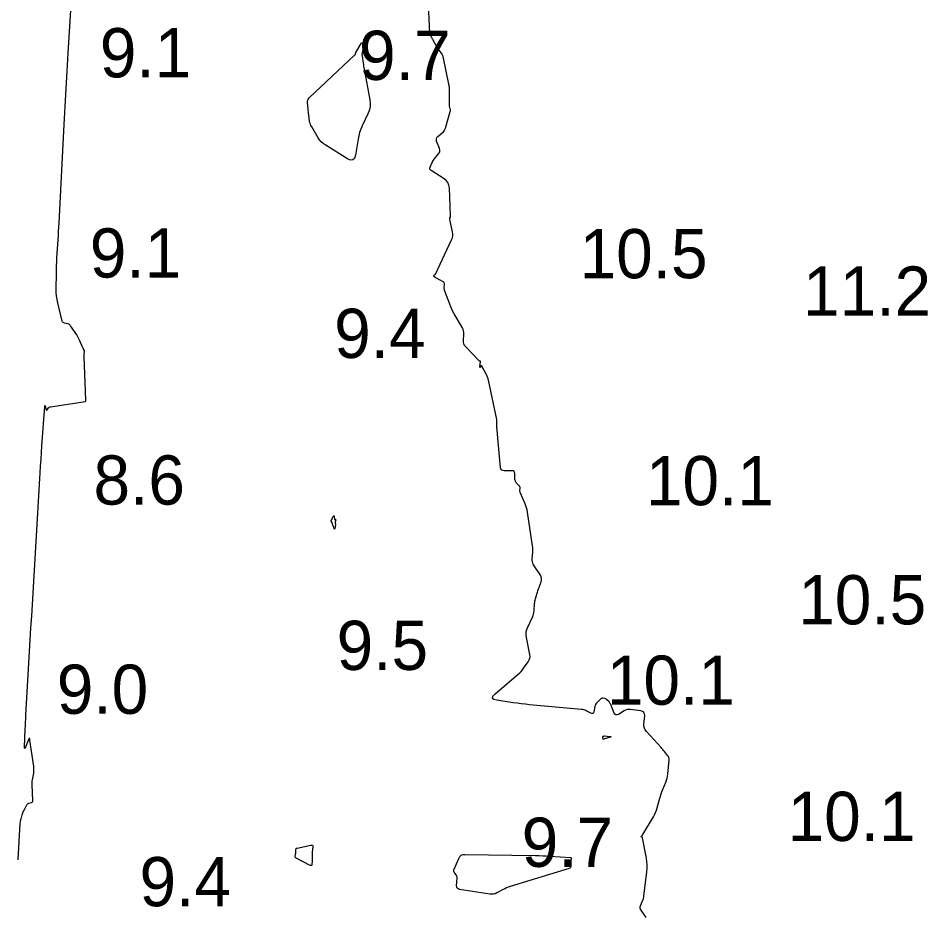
# Model space of a CAD drawing. Extents: x 1023796 to 1112670, y 656573 to 837340.
# Drawn here: x 1100528.9 to 1100621.3, y 688099.2 to 688190.6 of the extents above; entities that cross this region are included whole.
import ezdxf

# ---------------------------------------------------------------- set-up
doc = ezdxf.new("R2010")
doc.units = 0
doc.layers.add('V-CHAN-CONT-10FT', color=7, linetype='Continuous')
doc.layers.add('V-TOPO-SOUN', color=7, linetype='Continuous')

msp = doc.modelspace()

# ---------------------------------------------------------------- linework, layer by layer
at = {"layer": 'V-CHAN-CONT-10FT'}
for points in [[(1100528.852, 688105.038), (1100529.068, 688108.774), (1100529.077, 688108.882), (1100529.092, 688108.989), (1100529.112, 688109.095), (1100529.138, 688109.2), (1100529.252, 688109.619), (1100529.283, 688109.722), (1100529.32, 688109.824), (1100529.362, 688109.923), (1100529.41, 688110.02), (1100529.719, 688110.607), (1100529.758, 688110.666), (1100529.805, 688110.715), (1100529.861, 688110.753), (1100529.926, 688110.78), (1100530.205, 688110.867), (1100530.265, 688110.895), (1100530.307, 688110.936), (1100530.331, 688110.99), (1100530.337, 688111.056), (1100530.258, 688112.64), (1100530.255, 688112.771), (1100530.261, 688112.902), (1100530.274, 688113.032), (1100530.296, 688113.162), (1100530.427, 688113.825), (1100530.436, 688113.881), (1100530.443, 688113.938), (1100530.447, 688113.995), (1100530.448, 688114.053), (1100530.445, 688114.283), (1100530.444, 688114.34), (1100530.44, 688114.398), (1100530.435, 688114.455), (1100530.428, 688114.512), (1100530.037, 688117.193), (1100530.035, 688117.21), (1100530.034, 688117.227), (1100530.034, 688117.244), (1100530.034, 688117.261), (1100530.039, 688117.339), (1100530.039, 688117.35), (1100530.035, 688117.357), (1100530.027, 688117.36), (1100530.017, 688117.361), (1100529.969, 688117.354), (1100529.957, 688117.352), (1100529.948, 688117.346), (1100529.941, 688117.339), (1100529.935, 688117.329), (1100529.601, 688116.476), (1100529.552, 688116.368), (1100529.519, 688116.335), (1100529.501, 688116.378), (1100529.499, 688116.497), (1100529.569, 688118.311), (1100529.583, 688118.665), (1100529.6, 688119.019), (1100529.617, 688119.374), (1100529.637, 688119.728), (1100530.012, 688126.2), (1100530.081, 688127.397), (1100530.151, 688128.593), (1100530.222, 688129.79), (1100530.293, 688130.987), (1100531.09, 688144.353), (1100531.132, 688145.044), (1100531.176, 688145.735), (1100531.222, 688146.426), (1100531.27, 688147.116), (1100531.553, 688151.112), (1100531.56, 688151.168), (1100531.571, 688151.187), (1100531.585, 688151.17), (1100531.603, 688151.116), (1100531.694, 688150.781), (1100531.709, 688150.744), (1100531.729, 688150.729), (1100531.753, 688150.735), (1100531.782, 688150.763), (1100531.945, 688150.966), (1100531.956, 688150.98), (1100531.969, 688150.992), (1100531.983, 688151.003), (1100531.997, 688151.013), (1100532.058, 688151.051), (1100532.073, 688151.059), (1100532.089, 688151.066), (1100532.106, 688151.071), (1100532.124, 688151.075), (1100535.679, 688151.613), (1100535.687, 688151.615), (1100535.694, 688151.618), (1100535.7, 688151.623), (1100535.705, 688151.629), (1100535.727, 688151.66), (1100535.73, 688151.665), (1100535.733, 688151.671), (1100535.734, 688151.677), (1100535.735, 688151.683), (1100535.735, 688151.71), (1100535.735, 688151.723), (1100535.735, 688151.736), (1100535.544, 688156.165), (1100535.543, 688156.227), (1100535.545, 688156.288), (1100535.549, 688156.349), (1100535.557, 688156.41), (1100535.599, 688156.71), (1100535.601, 688156.742), (1100535.597, 688156.772), (1100535.587, 688156.8), (1100535.572, 688156.827), (1100535.498, 688156.933), (1100535.481, 688156.96), (1100535.464, 688156.988), (1100535.45, 688157.016), (1100535.436, 688157.046), (1100535.095, 688157.846), (1100535.03, 688157.987), (1100534.959, 688158.125), (1100534.882, 688158.26), (1100534.798, 688158.391), (1100534.184, 688159.299), (1100534.129, 688159.367), (1100534.065, 688159.421), (1100533.991, 688159.461), (1100533.907, 688159.488), (1100533.556, 688159.566), (1100533.476, 688159.594), (1100533.413, 688159.639), (1100533.367, 688159.701), (1100533.337, 688159.78), (1100532.874, 688161.645), (1100532.8, 688161.986), (1100532.749, 688162.33), (1100532.72, 688162.676), (1100532.713, 688163.025), (1100532.731, 688164.651), (1100532.738, 688165.039), (1100532.75, 688165.426), (1100532.768, 688165.813), (1100532.791, 688166.2), (1100532.91, 688168.025), (1100532.937, 688168.459), (1100532.963, 688168.892), (1100532.988, 688169.325), (1100533.011, 688169.759), (1100533.521, 688179.754), (1100533.615, 688181.564), (1100533.715, 688183.374), (1100533.82, 688185.184), (1100533.93, 688186.993), (1100537.495, 688244.256)], [(1100592.679, 688099.192), (1100592.157, 688099.917), (1100592.097, 688100.025), (1100592.068, 688100.137), (1100592.072, 688100.252), (1100592.108, 688100.371), (1100592.318, 688100.854), (1100592.365, 688100.976), (1100592.404, 688101.1), (1100592.433, 688101.227), (1100592.453, 688101.356), (1100592.743, 688103.806), (1100592.771, 688104.16), (1100592.773, 688104.513), (1100592.748, 688104.866), (1100592.695, 688105.217), (1100592.307, 688107.281), (1100592.301, 688107.3), (1100592.291, 688107.316), (1100592.277, 688107.329), (1100592.259, 688107.337), (1100592.177, 688107.365), (1100592.161, 688107.373), (1100592.153, 688107.383), (1100592.155, 688107.395), (1100592.165, 688107.41), (1100592.294, 688107.545), (1100592.297, 688107.549), (1100592.3, 688107.553), (1100592.302, 688107.557), (1100592.305, 688107.562), (1100592.313, 688107.579), (1100592.318, 688107.588), (1100592.323, 688107.597), (1100593.417, 688109.407), (1100593.536, 688109.621), (1100593.639, 688109.841), (1100593.726, 688110.069), (1100593.797, 688110.303), (1100594.063, 688111.313), (1100594.121, 688111.521), (1100594.186, 688111.726), (1100594.257, 688111.928), (1100594.336, 688112.129), (1100594.662, 688112.926), (1100594.736, 688113.127), (1100594.795, 688113.332), (1100594.838, 688113.541), (1100594.866, 688113.753), (1100594.998, 688115.169), (1100594.999, 688115.298), (1100594.976, 688115.419), (1100594.929, 688115.533), (1100594.858, 688115.64), (1100594.529, 688116.055), (1100594.446, 688116.158), (1100594.361, 688116.259), (1100594.275, 688116.359), (1100594.186, 688116.458), (1100592.706, 688118.072), (1100592.58, 688118.239), (1100592.496, 688118.419), (1100592.453, 688118.613), (1100592.45, 688118.821), (1100592.523, 688119.682), (1100592.513, 688119.874), (1100592.444, 688120.019), (1100592.317, 688120.118), (1100592.132, 688120.169), (1100591.059, 688120.312), (1100590.893, 688120.32), (1100590.733, 688120.301), (1100590.578, 688120.253), (1100590.43, 688120.177), (1100589.85, 688119.817), (1100589.714, 688119.759), (1100589.599, 688119.762), (1100589.504, 688119.827), (1100589.429, 688119.953), (1100589.068, 688120.831), (1100589.036, 688120.9), (1100588.998, 688120.964), (1100588.953, 688121.024), (1100588.903, 688121.08), (1100588.656, 688121.329), (1100588.616, 688121.363), (1100588.573, 688121.389), (1100588.526, 688121.408), (1100588.476, 688121.418), (1100588.265, 688121.446), (1100588.214, 688121.447), (1100588.166, 688121.438), (1100588.122, 688121.418), (1100588.081, 688121.388), (1100587.659, 688121.004), (1100587.584, 688120.924), (1100587.524, 688120.835), (1100587.479, 688120.738), (1100587.45, 688120.632), (1100587.343, 688120.072), (1100587.307, 688119.967), (1100587.248, 688119.909), (1100587.165, 688119.898), (1100587.06, 688119.934), (1100586.592, 688120.174), (1100586.473, 688120.228), (1100586.351, 688120.27), (1100586.225, 688120.3), (1100586.096, 688120.318), (1100580.811, 688120.795), (1100580.395, 688120.836), (1100579.98, 688120.883), (1100579.566, 688120.937), (1100579.153, 688120.997), (1100577.501, 688121.252), (1100577.18, 688121.342), (1100577.042, 688121.483), (1100577.087, 688121.674), (1100577.315, 688121.918), (1100579.674, 688123.899), (1100579.826, 688124.036), (1100579.968, 688124.181), (1100580.101, 688124.335), (1100580.224, 688124.498), (1100580.697, 688125.169), (1100580.796, 688125.34), (1100580.854, 688125.521), (1100580.873, 688125.709), (1100580.852, 688125.906), (1100580.501, 688127.629), (1100580.47, 688127.878), (1100580.478, 688128.123), (1100580.525, 688128.363), (1100580.612, 688128.598), (1100581.116, 688129.697), (1100581.178, 688129.849), (1100581.225, 688130.005), (1100581.259, 688130.165), (1100581.278, 688130.328), (1100581.334, 688131.076), (1100581.346, 688131.196), (1100581.364, 688131.315), (1100581.388, 688131.434), (1100581.418, 688131.551), (1100581.551, 688132.017), (1100581.585, 688132.134), (1100581.621, 688132.249), (1100581.66, 688132.364), (1100581.701, 688132.478), (1100582, 688133.291), (1100582.043, 688133.462), (1100582.045, 688133.628), (1100582.007, 688133.79), (1100581.927, 688133.948), (1100581.234, 688135.024), (1100581.158, 688135.166), (1100581.108, 688135.315), (1100581.084, 688135.47), (1100581.087, 688135.632), (1100581.15, 688136.291), (1100581.161, 688136.456), (1100581.161, 688136.62), (1100581.152, 688136.784), (1100581.132, 688136.948), (1100580.619, 688140.365), (1100580.579, 688140.581), (1100580.525, 688140.793), (1100580.456, 688141.002), (1100580.374, 688141.206), (1100579.891, 688142.295), (1100579.868, 688142.357), (1100579.853, 688142.42), (1100579.846, 688142.484), (1100579.847, 688142.55), (1100579.867, 688142.816), (1100579.866, 688142.88), (1100579.851, 688142.939), (1100579.824, 688142.994), (1100579.784, 688143.044), (1100579.479, 688143.357), (1100579.42, 688143.428), (1100579.378, 688143.507), (1100579.352, 688143.592), (1100579.342, 688143.683), (1100579.328, 688144.303), (1100579.309, 688144.421), (1100579.256, 688144.505), (1100579.171, 688144.555), (1100579.052, 688144.57), (1100578.253, 688144.562), (1100578.096, 688144.582), (1100577.978, 688144.647), (1100577.902, 688144.757), (1100577.865, 688144.912), (1100577.497, 688149.029), (1100577.492, 688149.091), (1100577.49, 688149.152), (1100577.49, 688149.214), (1100577.492, 688149.276), (1100577.504, 688149.524), (1100577.506, 688149.586), (1100577.503, 688149.647), (1100577.496, 688149.709), (1100577.485, 688149.769), (1100576.65, 688153.762), (1100576.61, 688153.925), (1100576.558, 688154.084), (1100576.495, 688154.239), (1100576.421, 688154.39), (1100575.98, 688155.212), (1100575.961, 688155.239), (1100575.94, 688155.249), (1100575.918, 688155.242), (1100575.894, 688155.219), (1100575.798, 688155.09), (1100575.778, 688155.066), (1100575.764, 688155.061), (1100575.758, 688155.074), (1100575.759, 688155.105), (1100575.826, 688155.667), (1100575.826, 688155.678), (1100575.822, 688155.687), (1100575.815, 688155.692), (1100575.804, 688155.695), (1100575.754, 688155.702), (1100575.742, 688155.705), (1100575.731, 688155.709), (1100575.721, 688155.715), (1100575.712, 688155.723), (1100574.322, 688157.177), (1100574.219, 688157.308), (1100574.148, 688157.451), (1100574.11, 688157.605), (1100574.104, 688157.771), (1100574.146, 688158.461), (1100574.144, 688158.63), (1100574.118, 688158.794), (1100574.068, 688158.952), (1100573.994, 688159.104), (1100573.169, 688160.528), (1100573.04, 688160.76), (1100572.922, 688160.998), (1100572.813, 688161.24), (1100572.714, 688161.487), (1100572.211, 688162.818), (1100572.184, 688162.901), (1100572.167, 688162.985), (1100572.158, 688163.07), (1100572.159, 688163.157), (1100572.178, 688163.506), (1100572.173, 688163.588), (1100572.147, 688163.658), (1100572.101, 688163.717), (1100572.034, 688163.765), (1100571.303, 688164.164), (1100571.278, 688164.178), (1100571.254, 688164.194), (1100571.231, 688164.21), (1100571.209, 688164.228), (1100571.105, 688164.313), (1100571.093, 688164.326), (1100571.087, 688164.34), (1100571.087, 688164.355), (1100571.093, 688164.372), (1100571.133, 688164.451), (1100571.14, 688164.462), (1100571.148, 688164.471), (1100571.157, 688164.479), (1100571.168, 688164.486), (1100571.213, 688164.51), (1100571.224, 688164.517), (1100571.233, 688164.525), (1100571.241, 688164.534), (1100571.247, 688164.545), (1100572.897, 688168.016), (1100572.975, 688168.221), (1100573.016, 688168.429), (1100573.021, 688168.642), (1100572.99, 688168.858), (1100572.707, 688170.106), (1100572.703, 688170.138), (1100572.704, 688170.169), (1100572.71, 688170.2), (1100572.721, 688170.23), (1100572.779, 688170.348), (1100572.791, 688170.378), (1100572.8, 688170.409), (1100572.804, 688170.441), (1100572.805, 688170.473), (1100572.675, 688173.32), (1100572.631, 688173.602), (1100572.528, 688173.849), (1100572.363, 688174.061), (1100572.139, 688174.238), (1100570.809, 688175.071), (1100570.729, 688175.138), (1100570.686, 688175.216), (1100570.679, 688175.305), (1100570.708, 688175.405), (1100570.897, 688175.826), (1100570.947, 688175.93), (1100571.004, 688176.029), (1100571.067, 688176.125), (1100571.136, 688176.217), (1100571.577, 688176.768), (1100571.655, 688176.892), (1100571.696, 688177.023), (1100571.698, 688177.16), (1100571.663, 688177.304), (1100571.382, 688178.056), (1100571.351, 688178.188), (1100571.362, 688178.309), (1100571.413, 688178.42), (1100571.505, 688178.52), (1100571.956, 688178.897), (1100572.06, 688178.997), (1100572.146, 688179.109), (1100572.214, 688179.233), (1100572.264, 688179.368), (1100572.757, 688181.07), (1100572.772, 688181.138), (1100572.778, 688181.206), (1100572.776, 688181.274), (1100572.765, 688181.343), (1100572.702, 688181.618), (1100572.688, 688181.687), (1100572.679, 688181.756), (1100572.674, 688181.826), (1100572.673, 688181.896), (1100572.687, 688182.487), (1100572.689, 688182.601), (1100572.69, 688182.715), (1100572.69, 688182.829), (1100572.688, 688182.943), (1100572.679, 688183.399), (1100572.675, 688183.513), (1100572.664, 688183.626), (1100572.649, 688183.739), (1100572.628, 688183.851), (1100572.069, 688186.492), (1100572.061, 688186.528), (1100572.053, 688186.563), (1100572.044, 688186.598), (1100572.034, 688186.632), (1100571.994, 688186.771), (1100571.983, 688186.805), (1100571.968, 688186.837), (1100571.951, 688186.868), (1100571.931, 688186.898), (1100571.626, 688187.304), (1100571.569, 688187.382), (1100571.516, 688187.462), (1100571.464, 688187.544), (1100571.416, 688187.628), (1100571, 688188.376), (1100570.97, 688188.43), (1100570.941, 688188.484), (1100570.911, 688188.539), (1100570.882, 688188.594), (1100570.767, 688188.813), (1100570.742, 688188.868), (1100570.723, 688188.926), (1100570.71, 688188.985), (1100570.704, 688189.046), (1100570.526, 688192.721)]]:
    msp.add_lwpolyline(points, dxfattribs=at)
for points in [[(1100563.791, 688186.896), (1100563.792, 688186.817), (1100563.8, 688186.737), (1100563.91, 688185.988), (1100563.934, 688185.837), (1100563.958, 688185.686), (1100563.984, 688185.535), (1100564.012, 688185.384), (1100564.6, 688182.266), (1100564.639, 688181.917), (1100564.623, 688181.574), (1100564.552, 688181.239), (1100564.427, 688180.91), (1100563.813, 688179.61), (1100563.672, 688179.281), (1100563.554, 688178.945), (1100563.46, 688178.602), (1100563.39, 688178.251), (1100563.122, 688176.625), (1100563.024, 688176.311), (1100562.859, 688176.146), (1100562.625, 688176.13), (1100562.325, 688176.264), (1100560.064, 688177.673), (1100559.85, 688177.824), (1100559.658, 688177.997), (1100559.487, 688178.192), (1100559.339, 688178.408), (1100558.68, 688179.5), (1100558.606, 688179.639), (1100558.546, 688179.784), (1100558.502, 688179.934), (1100558.474, 688180.089), (1100558.388, 688180.735), (1100558.369, 688180.886), (1100558.35, 688181.036), (1100558.332, 688181.187), (1100558.314, 688181.338), (1100558.244, 688181.941), (1100558.243, 688182.085), (1100558.274, 688182.219), (1100558.336, 688182.34), (1100558.431, 688182.45), (1100563.081, 688186.823), (1100563.095, 688186.838), (1100563.106, 688186.855), (1100563.114, 688186.873), (1100563.119, 688186.892), (1100563.134, 688186.975), (1100563.138, 688186.995), (1100563.144, 688187.014), (1100563.152, 688187.033), (1100563.162, 688187.051), (1100563.722, 688187.995), (1100563.758, 688188.044), (1100563.788, 688188.057), (1100563.811, 688188.034), (1100563.829, 688187.976), (1100563.886, 688187.674), (1100563.897, 688187.598), (1100563.9, 688187.523), (1100563.895, 688187.447), (1100563.882, 688187.372), (1100563.811, 688187.053), (1100563.798, 688186.974)], [(1100561.062, 688139.296), (1100561.064, 688139.274), (1100561.069, 688139.252), (1100561.096, 688139.165), (1100561.102, 688139.143), (1100561.104, 688139.12), (1100561.104, 688139.098), (1100561.101, 688139.076), (1100561.026, 688138.713), (1100561.01, 688138.662), (1100560.993, 688138.644), (1100560.973, 688138.66), (1100560.951, 688138.708), (1100560.757, 688139.257), (1100560.756, 688139.263), (1100560.756, 688139.268), (1100560.757, 688139.28), (1100560.757, 688139.286), (1100560.757, 688139.292), (1100560.753, 688139.31), (1100560.752, 688139.313), (1100560.751, 688139.317), (1100560.749, 688139.321), (1100560.747, 688139.324), (1100560.676, 688139.443), (1100560.667, 688139.464), (1100560.663, 688139.485), (1100560.666, 688139.507), (1100560.675, 688139.528), (1100560.911, 688139.953), (1100560.934, 688139.987), (1100560.952, 688139.997), (1100560.964, 688139.981), (1100560.971, 688139.94), (1100560.993, 688139.654), (1100560.996, 688139.638), (1100561.004, 688139.627), (1100561.015, 688139.619), (1100561.03, 688139.615), (1100561.099, 688139.606), (1100561.113, 688139.601), (1100561.122, 688139.594), (1100561.126, 688139.582), (1100561.125, 688139.567), (1100561.067, 688139.34), (1100561.063, 688139.318)], [(1100588.315, 688117.281), (1100588.303, 688117.293), (1100588.295, 688117.312), (1100588.262, 688117.441), (1100588.261, 688117.445), (1100588.26, 688117.449), (1100588.26, 688117.453), (1100588.26, 688117.458), (1100588.262, 688117.475), (1100588.262, 688117.479), (1100588.264, 688117.484), (1100588.265, 688117.487), (1100588.268, 688117.491), (1100588.347, 688117.6), (1100588.363, 688117.616), (1100588.381, 688117.628), (1100588.401, 688117.633), (1100588.423, 688117.633), (1100588.992, 688117.568), (1100589.07, 688117.554), (1100589.097, 688117.535), (1100589.074, 688117.512), (1100589, 688117.483), (1100588.352, 688117.28), (1100588.331, 688117.277)], [(1100558.734, 688105.7), (1100558.732, 688105.623), (1100558.732, 688105.545), (1100558.736, 688105.236), (1100558.736, 688105.158), (1100558.734, 688105.081), (1100558.731, 688105.004), (1100558.726, 688104.926), (1100558.697, 688104.564), (1100558.682, 688104.493), (1100558.649, 688104.454), (1100558.598, 688104.446), (1100558.53, 688104.469), (1100557.1, 688105.19), (1100557.054, 688105.222), (1100557.023, 688105.261), (1100557.009, 688105.309), (1100557.01, 688105.365), (1100557.046, 688105.606), (1100557.054, 688105.666), (1100557.061, 688105.725), (1100557.066, 688105.785), (1100557.069, 688105.845), (1100557.08, 688106.085), (1100557.09, 688106.139), (1100557.113, 688106.182), (1100557.151, 688106.212), (1100557.203, 688106.231), (1100558.594, 688106.533), (1100558.687, 688106.539), (1100558.751, 688106.513), (1100558.785, 688106.453), (1100558.79, 688106.36), (1100558.744, 688105.854), (1100558.738, 688105.777)], [(1100585.02, 688104.96), (1100585.017, 688104.928), (1100585.016, 688104.897), (1100585.02, 688104.405), (1100585.01, 688104.321), (1100584.977, 688104.253), (1100584.922, 688104.201), (1100584.845, 688104.165), (1100578.843, 688102.309), (1100578.665, 688102.249), (1100578.491, 688102.181), (1100578.32, 688102.105), (1100578.153, 688102.021), (1100577.491, 688101.667), (1100577.323, 688101.593), (1100577.15, 688101.549), (1100576.972, 688101.534), (1100576.789, 688101.548), (1100573.709, 688102.034), (1100573.572, 688102.076), (1100573.477, 688102.151), (1100573.423, 688102.26), (1100573.412, 688102.402), (1100573.455, 688103.185), (1100573.453, 688103.27), (1100573.438, 688103.35), (1100573.41, 688103.428), (1100573.368, 688103.502), (1100573.176, 688103.789), (1100573.138, 688103.862), (1100573.121, 688103.937), (1100573.125, 688104.013), (1100573.149, 688104.092), (1100573.624, 688105.182), (1100573.732, 688105.364), (1100573.874, 688105.493), (1100574.05, 688105.568), (1100574.26, 688105.591), (1100581.443, 688105.467), (1100581.8, 688105.459), (1100582.157, 688105.447), (1100582.514, 688105.431), (1100582.871, 688105.411), (1100584.985, 688105.28), (1100584.997, 688105.278), (1100585.008, 688105.274), (1100585.018, 688105.268), (1100585.027, 688105.26), (1100585.061, 688105.223), (1100585.068, 688105.213), (1100585.073, 688105.203), (1100585.074, 688105.192), (1100585.072, 688105.18), (1100585.031, 688105.021), (1100585.025, 688104.99)]]:
    msp.add_lwpolyline(points, close=True, dxfattribs=at)

# ---------------------------------------------------------------- texts
at = {"layer": 'V-TOPO-SOUN'}
for s, p in [('9.1', (1100537.147, 688184.54)), ('9.7', (1100563.492, 688184.28)), ('9.1', (1100536.127, 688164.2)), ('10.5 ', (1100585.905, 688164.13)), ('11.2 ', (1100608.622, 688160.33)), ('9.4', (1100560.962, 688156.03)), ('8.6', (1100536.504, 688141.13)), ('10.1 ', (1100592.647, 688141.07)), ('10.5 ', (1100608.125, 688128.96)), ('9.5', (1100561.215, 688124.33)), ('10.1 ', (1100588.677, 688120.79)), ('9.0', (1100532.773, 688119.87)), ('10.1 ', (1100607.047, 688106.95)), ('9.7', (1100580.022, 688104.32)), ('9.4', (1100541.182, 688100.32))]:
    msp.add_text(s, height=5, dxfattribs=at).set_placement(p)

doc.saveas('drawing.dxf')
